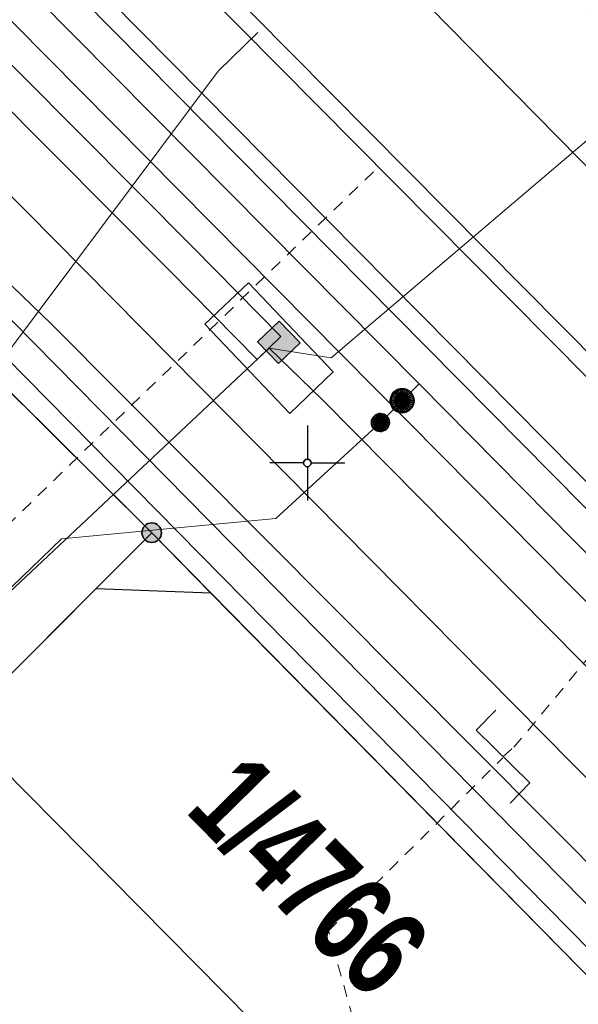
# Model space of a CAD drawing. Header units: metres. Extents: x 2695560 to 2696939, y 1260491 to 1262050.
# Tile 375 of 656: x 2695946.18 to 2695955.48, y 1261015.81 to 1261032.18. Entities that reach past the tile are written whole.
import ezdxf

# ---------------------------------------------------------------- set-up
doc = ezdxf.new("R2010")
doc.units = ezdxf.units.M
doc.linetypes.add('AUSGEZOGEN', pattern=[0])
doc.linetypes.add('VERDECKT2_S2', pattern=[0.36, 0.2, -0.16])
for name, color, linetype in [('XR$1$AV_Grenzpunkte', 7, 'AUSGEZOGEN'), ('XR$1$AV_Grundstück-Nr.', 7, 'AUSGEZOGEN'), ('XR$1$AV_Koordinatennetzpunkte', 7, 'AUSGEZOGEN'), ('XR$1$AV_Linien (BB)', 7, 'AUSGEZOGEN'), ('XR$1$AW_LK_Zwischenpunkt', 24, 'AUSGEZOGEN'), ('XR$1$FM_LK_SW_TRASSEKNOTEN', 94, 'AUSGEZOGEN'), ('XR$1$GA_LK_Absperrarmatur', 32, 'AUSGEZOGEN'), ('XR$1$Liegenschaftsgrenzen', 7, 'AUSGEZOGEN'), ('XR$1$PFAV', 255, 'AUSGEZOGEN'), ('XR$1$PFGA', 255, 'AUSGEZOGEN'), ('XR$1$PFWFM', 255, 'AUSGEZOGEN'), ('XR$1$RP_Abstandslinie', 7, 'AUSGEZOGEN')]:
    doc.layers.add(name, color=color, linetype=linetype)
for name, color, linetype, lineweight in [('XR$2$ABW-Linie-R-genau', 4, 'AUSGEZOGEN', 18), ('XR$2$ABW-Linie-R-ungenau', 4, 'VERDECKT2_S2', 18), ('XR$2$ABW-LinieFlaeche-R-genau', 4, 'AUSGEZOGEN', 18), ('XR$2$ELE-Flaeche-oberirdisch', 1, 'AUSGEZOGEN', 18), ('XR$2$ELE-LinieFlaeche-genau', 1, 'AUSGEZOGEN', 18), ('XR$2$GAS-Linie-genau', 12, 'AUSGEZOGEN', 18), ('XR$2$GAS-LinieFlaeche-genau', 12, 'AUSGEZOGEN', 18), ('XR$2$GAS-Punkt', 12, 'AUSGEZOGEN', 18), ('XR$2$KOM-Flaeche-U-oberirdisch', 91, 'AUSGEZOGEN', 18), ('XR$2$KOM-Linie-U-genau', 91, 'AUSGEZOGEN', 18), ('XR$2$KOM-LinieFlaeche-U-genau', 91, 'AUSGEZOGEN', 18), ('XR$2$WAS-Linie-genau', 5, 'AUSGEZOGEN', 18)]:
    doc.layers.add(name, color=color, linetype=linetype, lineweight=lineweight)
doc.styles.add('ARIAL', font='arial.ttf')

# ---------------------------------------------------------------- blocks, each defined once
blk = doc.blocks.new('COMPLEXOBJECT_640')
at = {"layer": 'XR$1$AV_Linien (BB)', "color": 7, "linetype": 'AUSGEZOGEN', "transparency": 33554687}
blk.add_line((5861.945, 11113.508), (5974.447, 10999.729), dxfattribs=at)
blk = doc.blocks.new('BAV15')
at = {"layer": 'XR$1$PFAV', "transparency": 33554687}
blk.add_hatch(color=7, dxfattribs=at).paths.add_polyline_path([(0.5, 0), (0.49, 0.101), (0.459, 0.197), (0.41, 0.286), (0.344, 0.362), (0.264, 0.424), (0.174, 0.469), (0.076, 0.494), (-0.025, 0.499), (-0.125, 0.484), (-0.22, 0.449), (-0.306, 0.395), (-0.379, 0.326), (-0.437, 0.243), (-0.477, 0.15), (-0.497, 0.051), (-0.497, -0.051), (-0.477, -0.15), (-0.437, -0.243), (-0.379, -0.326), (-0.306, -0.395), (-0.22, -0.449), (-0.125, -0.484), (-0.025, -0.499), (0.076, -0.494), (0.174, -0.469), (0.264, -0.424), (0.344, -0.362), (0.41, -0.286), (0.459, -0.197), (0.49, -0.101)])
at = {"color": 7, "transparency": 33554687}
for start, end in [(90, 270), (270, 90)]:
    blk.add_arc((0, 0), 0.5, start, end, dxfattribs=at)
at = {"layer": 'XR$1$PFAV', "transparency": 33554687}
blk.add_circle((0, 0), 0.5, dxfattribs=at)
blk = doc.blocks.new('BAV2041')
at = {"color": 7, "transparency": 33554687}
for p, q in [((0, 0.5), (0, 0.05)), ((-0.05, 0), (-0.5, 0)), ((0.05, 0), (0.5, 0)), ((0, -0.05), (0, -0.5))]:
    blk.add_line(p, q, dxfattribs=at)
blk.add_circle((0, 0), 0.05, dxfattribs=at)
for start, end in [(90, 270), (270, 90)]:
    blk.add_arc((0, 0), 0.05, start, end, dxfattribs=at)
blk = doc.blocks.new('BAW2093')
at = {"transparency": 33554687}
blk.add_lwpolyline([(-0.375, -0.5), (0, -0.5), (0, 0.5), (0.375, 0.5)], dxfattribs=at)
blk = doc.blocks.new('BGA965')
at = {"layer": 'XR$1$PFGA', "transparency": 33554687}
blk.add_hatch(color=7, dxfattribs=at).paths.add_polyline_path([(0.5, 0), (0.49, 0.101), (0.459, 0.197), (0.41, 0.286), (0.344, 0.362), (0.264, 0.424), (0.174, 0.469), (0.076, 0.494), (-0.025, 0.499), (-0.125, 0.484), (-0.22, 0.449), (-0.306, 0.395), (-0.379, 0.326), (-0.437, 0.243), (-0.477, 0.15), (-0.497, 0.051), (-0.497, -0.051), (-0.477, -0.15), (-0.437, -0.243), (-0.379, -0.326), (-0.306, -0.395), (-0.22, -0.449), (-0.125, -0.484), (-0.025, -0.499), (0.076, -0.494), (0.174, -0.469), (0.264, -0.424), (0.344, -0.362), (0.41, -0.286), (0.459, -0.197), (0.49, -0.101)])
at = {"color": 32, "transparency": 33554687}
blk.add_line((0, 0.5), (0, -0.5), dxfattribs=at)
for start, end in [(90, 270), (270, 90)]:
    blk.add_arc((0, 0), 0.5, start, end, dxfattribs=at)
at = {"layer": 'XR$1$PFGA', "transparency": 33554687}
blk.add_circle((0, 0), 0.5, dxfattribs=at)
blk = doc.blocks.new('BWFM1')
at = {"layer": 'XR$1$PFWFM', "transparency": 33554687}
blk.add_hatch(color=7, dxfattribs=at).paths.add_polyline_path([(-0.5, 0.5), (-0.5, -0.5), (0.5, -0.5), (0.5, 0.5)])
at = {"color": 94, "transparency": 33554687}
blk.add_lwpolyline([(-0.5, 0.5), (0.5, 0.5), (0.5, -0.5), (-0.5, -0.5), (-0.5, 0.5)], close=True, dxfattribs=at)
blk = doc.blocks.new('GAS-ABSPERRORGAN')
at = {"layer": 'XR$2$GAS-Punkt', "linetype": 'AUSGEZOGEN', "lineweight": 25, "transparency": 33554687}
blk.add_line((0, 200, 2500), (0, -200, 2500), dxfattribs=at)
for points in [[(-111, 166, 2500), (0, 0, 2500), (-141, 141, 2500)], [(-111, 166), (0, 0), (-141, 141)], [(-111, 166, 2500), (-111, 166), (-141, 141), (-141, 141, 2500)], [(-77, 185, 2500), (0, 0, 2500), (-111, 166, 2500)], [(-77, 185), (0, 0), (-111, 166)], [(-77, 185, 2500), (-77, 185), (-111, 166), (-111, 166, 2500)], [(-39, 196, 2500), (0, 0, 2500), (-77, 185, 2500)], [(-39, 196), (0, 0), (-77, 185)], [(-39, 196, 2500), (-39, 196), (-77, 185), (-77, 185, 2500)], [(0, 200, 2500), (0, 0, 2500), (-39, 196, 2500)], [(0, 200), (0, 0), (-39, 196)], [(0, 200, 2500), (0, 200), (-39, 196), (-39, 196, 2500)], [(39, 196, 2500), (0, 0, 2500), (0, 200, 2500)], [(39, 196), (0, 0), (0, 200)], [(39, 196, 2500), (39, 196), (0, 200), (0, 200, 2500)], [(77, 185, 2500), (0, 0, 2500), (39, 196, 2500)], [(77, 185), (0, 0), (39, 196)], [(111, 166, 2500), (0, 0, 2500), (77, 185, 2500)], [(111, 166), (0, 0), (77, 185)], [(141, 141, 2500), (0, 0, 2500), (111, 166, 2500)], [(141, 141), (0, 0), (111, 166)], [(77, 185, 2500), (77, 185), (39, 196), (39, 196, 2500)], [(111, 166, 2500), (111, 166), (77, 185), (77, 185, 2500)], [(141, 141, 2500), (141, 141), (111, 166), (111, 166, 2500)], [(-196, 39, 2500), (0, 0, 2500), (-200, 0, 2500)], [(-196, 39), (0, 0), (-200, 0)], [(-196, 39, 2500), (-196, 39), (-200, 0), (-200, 0, 2500)], [(-200, 0, 2500), (0, 0, 2500), (-196, -39, 2500)], [(-200, 0), (0, 0), (-196, -39)], [(-185, 77, 2500), (0, 0, 2500), (-196, 39, 2500)], [(-185, 77), (0, 0), (-196, 39)], [(-185, 77, 2500), (-185, 77), (-196, 39), (-196, 39, 2500)], [(-196, -39, 2500), (0, 0, 2500), (-185, -77, 2500)], [(-196, -39), (0, 0), (-185, -77)], [(-166, 111, 2500), (0, 0, 2500), (-185, 77, 2500)], [(-166, 111), (0, 0), (-185, 77)], [(-166, 111, 2500), (-166, 111), (-185, 77), (-185, 77, 2500)], [(-185, -77, 2500), (0, 0, 2500), (-166, -111, 2500)], [(-185, -77), (0, 0), (-166, -111)], [(-141, 141, 2500), (0, 0, 2500), (-166, 111, 2500)], [(-141, 141), (0, 0), (-166, 111)], [(-141, 141, 2500), (-141, 141), (-166, 111), (-166, 111, 2500)], [(-166, -111, 2500), (0, 0, 2500), (-141, -141, 2500)], [(-166, -111), (0, 0), (-141, -141)], [(-141, -141, 2500), (0, 0, 2500), (-111, -166, 2500)], [(-141, -141), (0, 0), (-111, -166)], [(-111, -166, 2500), (0, 0, 2500), (-77, -185, 2500)], [(-111, -166), (0, 0), (-77, -185)], [(-77, -185, 2500), (0, 0, 2500), (-39, -196, 2500)], [(-77, -185), (0, 0), (-39, -196)], [(-39, -196, 2500), (0, 0, 2500), (0, -200, 2500)], [(-39, -196), (0, 0), (0, -200)], [(166, 111, 2500), (0, 0, 2500), (141, 141, 2500)], [(166, 111), (0, 0), (141, 141)], [(185, 77, 2500), (0, 0, 2500), (166, 111, 2500)], [(185, 77), (0, 0), (166, 111)], [(196, 39, 2500), (0, 0, 2500), (185, 77, 2500)], [(196, 39), (0, 0), (185, 77)], [(200, 0, 2500), (0, 0, 2500), (196, 39, 2500)], [(200, 0), (0, 0), (196, 39)], [(0, -200, 2500), (0, 0, 2500), (39, -196, 2500)], [(39, -196, 2500), (0, 0, 2500), (77, -185, 2500)], [(77, -185, 2500), (0, 0, 2500), (111, -166, 2500)], [(111, -166, 2500), (0, 0, 2500), (141, -141, 2500)], [(141, -141, 2500), (0, 0, 2500), (166, -111, 2500)], [(166, -111, 2500), (0, 0, 2500), (185, -77, 2500)], [(185, -77, 2500), (0, 0, 2500), (196, -39, 2500)], [(196, -39, 2500), (0, 0, 2500), (200, 0, 2500)], [(0, -200), (0, 0), (39, -196)], [(39, -196), (0, 0), (77, -185)], [(77, -185), (0, 0), (111, -166)], [(111, -166), (0, 0), (141, -141)], [(141, -141), (0, 0), (166, -111)], [(166, -111), (0, 0), (185, -77)], [(185, -77), (0, 0), (196, -39)], [(196, -39), (0, 0), (200, 0)], [(166, 111, 2500), (166, 111), (141, 141), (141, 141, 2500)], [(185, 77, 2500), (185, 77), (166, 111), (166, 111, 2500)], [(196, 39, 2500), (196, 39), (185, 77), (185, 77, 2500)], [(200, 0, 2500), (200, 0), (196, 39), (196, 39, 2500)], [(-200, 0, 2500), (-200, 0), (-196, -39), (-196, -39, 2500)], [(-196, -39, 2500), (-196, -39), (-185, -77), (-185, -77, 2500)], [(-185, -77, 2500), (-185, -77), (-166, -111), (-166, -111, 2500)], [(-166, -111, 2500), (-166, -111), (-141, -141), (-141, -141, 2500)], [(-141, -141, 2500), (-141, -141), (-111, -166), (-111, -166, 2500)], [(111, -166, 2500), (111, -166), (141, -141), (141, -141, 2500)], [(141, -141, 2500), (141, -141), (166, -111), (166, -111, 2500)], [(166, -111, 2500), (166, -111), (185, -77), (185, -77, 2500)], [(185, -77, 2500), (185, -77), (196, -39), (196, -39, 2500)], [(196, -39, 2500), (196, -39), (200, 0), (200, 0, 2500)], [(-111, -166, 2500), (-111, -166), (-77, -185), (-77, -185, 2500)], [(-77, -185, 2500), (-77, -185), (-39, -196), (-39, -196, 2500)], [(-39, -196, 2500), (-39, -196), (0, -200), (0, -200, 2500)], [(0, -200, 2500), (0, -200), (39, -196), (39, -196, 2500)], [(39, -196, 2500), (39, -196), (77, -185), (77, -185, 2500)], [(77, -185, 2500), (77, -185), (111, -166), (111, -166, 2500)]]:
    blk.add_3dface(points, dxfattribs=at)
blk = doc.blocks.new('GAS-BOGEN_VERTIKAL')
at = {"layer": 'XR$2$GAS-Punkt', "linetype": 'AUSGEZOGEN', "true_color": 0xc50000, "transparency": 33554687}
blk.add_hatch(color=12, dxfattribs=at).paths.add_polyline_path([(0, -150), (15, -149), (30, -147), (45, -143), (59, -138), (73, -131), (86, -123), (98, -114), (109, -103), (119, -92), (127, -79), (135, -66), (141, -52), (145, -38), (148, -23), (150, -8), (150, 8), (148, 23), (145, 38), (141, 52), (135, 66), (127, 79), (119, 92), (109, 103), (98, 114), (86, 123), (73, 131), (59, 138), (45, 143), (30, 147), (15, 149), (0, 150), (-15, 149), (-30, 147), (-45, 143), (-59, 138), (-73, 131), (-86, 123), (-98, 114), (-109, 103), (-119, 92), (-127, 79), (-135, 66), (-141, 52), (-145, 38), (-148, 23), (-150, 8), (-150, -8), (-148, -23), (-145, -38), (-141, -52), (-135, -66), (-127, -79), (-119, -92), (-109, -103), (-98, -114), (-86, -123), (-73, -131), (-59, -138), (-45, -143), (-30, -147), (-15, -149)])
at = {"layer": 'XR$2$GAS-Punkt', "linetype": 'AUSGEZOGEN', "lineweight": 25, "transparency": 33554687}
for points in [[(-147, 29, 2500), (0, 0, 2500), (-150, 0, 2500)], [(-147, 29), (0, 0), (-150, 0)], [(-147, 29, 2500), (-147, 29), (-150, 0), (-150, 0, 2500)], [(-150, 0, 2500), (0, 0, 2500), (-147, -29, 2500)], [(-150, 0), (0, 0), (-147, -29)], [(-139, 57, 2500), (0, 0, 2500), (-147, 29, 2500)], [(-139, 57), (0, 0), (-147, 29)], [(-139, 57, 2500), (-139, 57), (-147, 29), (-147, 29, 2500)], [(-147, -29, 2500), (0, 0, 2500), (-139, -57, 2500)], [(-147, -29), (0, 0), (-139, -57)], [(-125, 83, 2500), (0, 0, 2500), (-139, 57, 2500)], [(-125, 83), (0, 0), (-139, 57)], [(-125, 83, 2500), (-125, 83), (-139, 57), (-139, 57, 2500)], [(-139, -57, 2500), (0, 0, 2500), (-125, -83, 2500)], [(-139, -57), (0, 0), (-125, -83)], [(-106, 106, 2500), (0, 0, 2500), (-125, 83, 2500)], [(-106, 106), (0, 0), (-125, 83)], [(-106, 106, 2500), (-106, 106), (-125, 83), (-125, 83, 2500)], [(-125, -83, 2500), (0, 0, 2500), (-106, -106, 2500)], [(-125, -83), (0, 0), (-106, -106)], [(-83, 125, 2500), (0, 0, 2500), (-106, 106, 2500)], [(-83, 125), (0, 0), (-106, 106)], [(-83, 125, 2500), (-83, 125), (-106, 106), (-106, 106, 2500)], [(-106, -106, 2500), (0, 0, 2500), (-83, -125, 2500)], [(-106, -106), (0, 0), (-83, -125)], [(-57, 139, 2500), (0, 0, 2500), (-83, 125, 2500)], [(-57, 139), (0, 0), (-83, 125)], [(-57, 139, 2500), (-57, 139), (-83, 125), (-83, 125, 2500)], [(-83, -125, 2500), (0, 0, 2500), (-57, -139, 2500)], [(-83, -125), (0, 0), (-57, -139)], [(-29, 147, 2500), (0, 0, 2500), (-57, 139, 2500)], [(-29, 147), (0, 0), (-57, 139)], [(-29, 147, 2500), (-29, 147), (-57, 139), (-57, 139, 2500)], [(-57, -139, 2500), (0, 0, 2500), (-29, -147, 2500)], [(-57, -139), (0, 0), (-29, -147)], [(0, 150, 2500), (0, 0, 2500), (-29, 147, 2500)], [(0, 150), (0, 0), (-29, 147)], [(0, 150, 2500), (0, 150), (-29, 147), (-29, 147, 2500)], [(-29, -147, 2500), (0, 0, 2500), (0, -150, 2500)], [(-29, -147), (0, 0), (0, -150)], [(29, 147, 2500), (0, 0, 2500), (0, 150, 2500)], [(29, 147), (0, 0), (0, 150)], [(29, 147, 2500), (29, 147), (0, 150), (0, 150, 2500)], [(57, 139, 2500), (0, 0, 2500), (29, 147, 2500)], [(57, 139), (0, 0), (29, 147)], [(83, 125, 2500), (0, 0, 2500), (57, 139, 2500)], [(83, 125), (0, 0), (57, 139)], [(106, 106, 2500), (0, 0, 2500), (83, 125, 2500)], [(106, 106), (0, 0), (83, 125)], [(125, 83, 2500), (0, 0, 2500), (106, 106, 2500)], [(125, 83), (0, 0), (106, 106)], [(139, 57, 2500), (0, 0, 2500), (125, 83, 2500)], [(139, 57), (0, 0), (125, 83)], [(147, 29, 2500), (0, 0, 2500), (139, 57, 2500)], [(147, 29), (0, 0), (139, 57)], [(150, 0, 2500), (0, 0, 2500), (147, 29, 2500)], [(150, 0), (0, 0), (147, 29)], [(0, -150, 2500), (0, 0, 2500), (29, -147, 2500)], [(29, -147, 2500), (0, 0, 2500), (57, -139, 2500)], [(57, -139, 2500), (0, 0, 2500), (83, -125, 2500)], [(83, -125, 2500), (0, 0, 2500), (106, -106, 2500)], [(106, -106, 2500), (0, 0, 2500), (125, -83, 2500)], [(125, -83, 2500), (0, 0, 2500), (139, -57, 2500)], [(139, -57, 2500), (0, 0, 2500), (147, -29, 2500)], [(147, -29, 2500), (0, 0, 2500), (150, 0, 2500)], [(0, -150), (0, 0), (29, -147)], [(29, -147), (0, 0), (57, -139)], [(57, -139), (0, 0), (83, -125)], [(83, -125), (0, 0), (106, -106)], [(106, -106), (0, 0), (125, -83)], [(125, -83), (0, 0), (139, -57)], [(139, -57), (0, 0), (147, -29)], [(147, -29), (0, 0), (150, 0)], [(57, 139, 2500), (57, 139), (29, 147), (29, 147, 2500)], [(83, 125, 2500), (83, 125), (57, 139), (57, 139, 2500)], [(106, 106, 2500), (106, 106), (83, 125), (83, 125, 2500)], [(125, 83, 2500), (125, 83), (106, 106), (106, 106, 2500)], [(139, 57, 2500), (139, 57), (125, 83), (125, 83, 2500)], [(147, 29, 2500), (147, 29), (139, 57), (139, 57, 2500)], [(150, 0, 2500), (150, 0), (147, 29), (147, 29, 2500)], [(-150, 0, 2500), (-150, 0), (-147, -29), (-147, -29, 2500)], [(-147, -29, 2500), (-147, -29), (-139, -57), (-139, -57, 2500)], [(-139, -57, 2500), (-139, -57), (-125, -83), (-125, -83, 2500)], [(-125, -83, 2500), (-125, -83), (-106, -106), (-106, -106, 2500)], [(-106, -106, 2500), (-106, -106), (-83, -125), (-83, -125, 2500)], [(-83, -125, 2500), (-83, -125), (-57, -139), (-57, -139, 2500)], [(-57, -139, 2500), (-57, -139), (-29, -147), (-29, -147, 2500)], [(-29, -147, 2500), (-29, -147), (0, -150), (0, -150, 2500)], [(0, -150, 2500), (0, -150), (29, -147), (29, -147, 2500)], [(29, -147, 2500), (29, -147), (57, -139), (57, -139, 2500)], [(57, -139, 2500), (57, -139), (83, -125), (83, -125, 2500)], [(83, -125, 2500), (83, -125), (106, -106), (106, -106, 2500)], [(106, -106, 2500), (106, -106), (125, -83), (125, -83, 2500)], [(125, -83, 2500), (125, -83), (139, -57), (139, -57, 2500)], [(139, -57, 2500), (139, -57), (147, -29), (147, -29, 2500)], [(147, -29, 2500), (147, -29), (150, 0), (150, 0, 2500)]]:
    blk.add_3dface(points, dxfattribs=at)

msp = doc.modelspace()

# ---------------------------------------------------------------- linework, layer by layer
at = {"layer": 'XR$1$AV_Linien (BB)', "color": 7, "linetype": 'AUSGEZOGEN', "transparency": 33554687}
for p, q in [((2695940.26, 1261015.51), (2695947.455, 1261022.722)), ((2695947.455, 1261022.722), (2695949.36, 1261022.652)), ((2695960.047, 1261011.782), (2695949.36, 1261022.652))]:
    msp.add_line(p, q, dxfattribs=at)
msp.add_lwpolyline([(2695949.36, 1261022.652), (2695948.38, 1261023.65), (2695945.8, 1261026.21), (2695944.873, 1261027.147)], dxfattribs=at)
at = {"layer": 'XR$1$Liegenschaftsgrenzen', "color": 7, "linetype": 'AUSGEZOGEN', "transparency": 33554687}
for p, q in [((2695945.8, 1261026.21), (2695948.38, 1261023.65)), ((2695948.38, 1261023.65), (2695940.26, 1261015.51)), ((2695948.38, 1261023.65), (2695961.17, 1261010.64))]:
    msp.add_line(p, q, dxfattribs=at)
at = {"layer": 'XR$1$RP_Abstandslinie', "color": 7, "linetype": 'AUSGEZOGEN', "transparency": 33554687}
msp.add_lwpolyline([(2695815.92, 1261083.45), (2695852.53, 1261047.34), (2695889.71, 1261010.67), (2695915.9, 1260984.83), (2695942.7, 1260958.39), (2695972.35, 1260992.97), (2695942.13, 1261023.53), (2695912.25, 1261053.75), (2695881.66, 1261084.69), (2695850.32, 1261116.38)], dxfattribs=at)
at = {"layer": 'XR$2$ABW-Linie-R-genau', "linetype": 'AUSGEZOGEN', "transparency": 33554687}
msp.add_lwpolyline([(2695945.533, 1261026.049), (2695949.486, 1261031.325), (2695950.146, 1261031.971)], dxfattribs=at)
at = {"layer": 'XR$2$ABW-Linie-R-ungenau', "linetype": 'VERDECKT2_S2', "transparency": 33554687}
for p, q in [((2695951.317, 1261017.024), (2695954.223, 1261019.906)), ((2695952.301, 1261013.501), (2695951.322, 1261017.035))]:
    msp.add_line(p, q, dxfattribs=at)
for points in [[(2695944.746, 1261010.531), (2695938.973, 1261016.095), (2695938.973, 1261017.016), (2695952.154, 1261029.733)], [(2695954.223, 1261019.924), (2695954.407, 1261020.08), (2695957.407, 1261023.69), (2695957.794, 1261024.049)]]:
    msp.add_lwpolyline(points, dxfattribs=at)
at = {"layer": 'XR$2$ABW-LinieFlaeche-R-genau', "linetype": 'AUSGEZOGEN', "transparency": 33554687}
msp.add_lwpolyline([(2695978.165, 1261003.513), (2695923.466, 1261058.653), (2695923.678, 1261058.865), (2695978.377, 1261003.725), (2695978.165, 1261003.513)], close=True, dxfattribs=at)
at = {"layer": 'XR$2$ELE-Flaeche-oberirdisch', "transparency": 33554687}
msp.add_lwpolyline([(2695960.389, 1261027.46), (2695944.6, 1261043.488), (2695937.027, 1261051.076), (2695929.304, 1261058.815), (2695925.213, 1261062.941), (2695917.342, 1261070.881), (2695914.494, 1261073.789), (2695904.95, 1261083.533), (2695893.653, 1261095.107), (2695889.103, 1261099.709), (2695882.471, 1261106.415), (2695880.242, 1261108.829), (2695878.92, 1261107.608), (2695881.169, 1261105.171), (2695887.638, 1261098.63), (2695892.369, 1261093.845), (2695903.662, 1261082.275), (2695913.167, 1261072.571), (2695916.06, 1261069.617), (2695923.706, 1261061.904), (2695928.028, 1261057.545), (2695935.57, 1261049.988), (2695943.322, 1261042.22), (2695959.069, 1261026.236)], dxfattribs=at)
at = {"layer": 'XR$2$ELE-LinieFlaeche-genau', "linetype": 'AUSGEZOGEN', "transparency": 33554687}
msp.add_lwpolyline([(2695973.984, 1260998.323), (2695965.448, 1261006.789), (2695935.817, 1261036.855), (2695936.173, 1261037.205), (2695965.802, 1261007.143), (2695974.336, 1260998.679), (2695973.984, 1260998.323)], close=True, dxfattribs=at)
at = {"layer": 'XR$2$GAS-Linie-genau', "linetype": 'AUSGEZOGEN', "transparency": 33554687}
for p, q in [((2695935.614, 1261043.484), (2695952.831, 1261026.128)), ((2695952.831, 1261026.128), (2695952.548, 1261025.845)), ((2695952.831, 1261026.128), (2695966.505, 1261012.273)), ((2695952.548, 1261025.845), (2695952.185, 1261025.482))]:
    msp.add_line(p, q, dxfattribs=at)
msp.add_lwpolyline([(2695952.185, 1261025.482), (2695950.444, 1261023.883), (2695946.881, 1261023.547), (2695942.57, 1261019.389)], dxfattribs=at)
at = {"layer": 'XR$2$GAS-LinieFlaeche-genau', "linetype": 'AUSGEZOGEN', "transparency": 33554687}
msp.add_lwpolyline([(2695863.004, 1261118.343), (2695913.515, 1261067.02), (2695976.142, 1261003.761), (2695979.686, 1261000.269), (2695986.739, 1260993.979), (2695992.085, 1260989.452), (2695991.881, 1260989.212), (2695986.533, 1260993.741), (2695979.47, 1261000.039), (2695975.92, 1261003.539), (2695913.291, 1261066.798), (2695862.78, 1261118.123), (2695863.004, 1261118.343)], close=True, dxfattribs=at)
at = {"layer": 'XR$2$KOM-Flaeche-U-oberirdisch', "transparency": 33554687}
msp.add_lwpolyline([(2695951.402, 1261026.323), (2695949.989, 1261027.808), (2695949.265, 1261027.119), (2695950.677, 1261025.634), (2695951.402, 1261026.323)], close=True, dxfattribs=at)
at = {"layer": 'XR$2$KOM-Linie-U-genau', "linetype": 'AUSGEZOGEN', "transparency": 33554687}
for p, q in [((2695951.368, 1261026.559), (2695969.351, 1261041.838)), ((2695950.333, 1261026.721), (2695929.741, 1261007.385)), ((2695950.333, 1261026.721), (2695951.368, 1261026.559))]:
    msp.add_line(p, q, dxfattribs=at)
for points in [[(2695933.36, 1261040.351), (2695933.643, 1261040.069), (2695938.579, 1261034.967), (2695946.704, 1261027.125), (2695956.127, 1261017.666), (2695962.08, 1261011.6), (2695967.372, 1261006.18), (2695976.065, 1260997.332), (2695991.21, 1260983.752), (2695999.802, 1260976.692), (2696003.768, 1260973.253), (2696007.019, 1260970.594)], [(2695950.333, 1261026.721), (2695951.215, 1261025.865), (2695981.427, 1260995.361), (2695985.493, 1260990.519)]]:
    msp.add_lwpolyline(points, dxfattribs=at)
at = {"layer": 'XR$2$KOM-LinieFlaeche-U-genau', "linetype": 'AUSGEZOGEN', "transparency": 33554687}
msp.add_lwpolyline([(2695918.78, 1261059.03), (2695922.379, 1261055.22), (2695949.07, 1261028.391), (2695950.529, 1261026.914), (2695950.137, 1261026.528), (2695948.68, 1261028.003), (2695921.985, 1261054.838), (2695918.38, 1261058.652), (2695918.78, 1261059.03)], close=True, dxfattribs=at)
at = {"layer": 'XR$2$WAS-Linie-genau', "linetype": 'AUSGEZOGEN', "transparency": 33554687}
msp.add_lwpolyline([(2695930.779, 1261047.545), (2695945.551, 1261032.659), (2695973.352, 1261004.59), (2695977.573, 1261000.38), (2695981.865, 1260996.405)], dxfattribs=at)

# ---------------------------------------------------------------- block references
at = {"layer": 'XR$1$AV_Grenzpunkte', "color": 7, "linetype": 'AUSGEZOGEN', "lineweight": -3, "transparency": 33554687, "xscale": 0.3249999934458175, "yscale": 0.3249999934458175}
msp.add_blockref('BAV15', (2695948.38, 1261023.65), dxfattribs=at)
at = {"layer": 'XR$1$AV_Koordinatennetzpunkte', "color": 7, "linetype": 'AUSGEZOGEN', "lineweight": -3, "transparency": 33554687, "xscale": 1.25, "yscale": 1.25}
msp.add_blockref('BAV2041', (2695950.97, 1261024.81), dxfattribs=at)
at = {"layer": 'XR$1$AV_Linien (BB)', "color": 7, "linetype": 'AUSGEZOGEN', "lineweight": -3, "transparency": 33554687}
msp.add_blockref('COMPLEXOBJECT_640', (2690000.97, 1249999.81), dxfattribs=at)
at = {"layer": 'XR$1$AW_LK_Zwischenpunkt', "color": 24, "linetype": 'AUSGEZOGEN', "lineweight": -3, "transparency": 33554687, "xscale": 1.250000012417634, "yscale": 1.250000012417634, "rotation": 225.53523747}
msp.add_blockref('BAW2093', (2695954.226, 1261019.925), dxfattribs=at)
at = {"layer": 'XR$1$FM_LK_SW_TRASSEKNOTEN', "color": 94, "linetype": 'AUSGEZOGEN', "lineweight": -3, "transparency": 33554687, "xscale": 0.5000000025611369, "yscale": 0.5000000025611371, "rotation": 313.782884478}
msp.add_blockref('BWFM1', (2695950.495, 1261026.815), dxfattribs=at)
at = {"layer": 'XR$1$GA_LK_Absperrarmatur', "color": 32, "linetype": 'AUSGEZOGEN', "lineweight": -3, "transparency": 33554687, "xscale": 0.3749999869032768, "yscale": 0.3749999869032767, "rotation": 225}
msp.add_blockref('BGA965', (2695952.551, 1261025.846), dxfattribs=at)
at = {"layer": 'XR$2$GAS-Punkt', "color": 12, "linetype": 'AUSGEZOGEN', "lineweight": 18, "transparency": 33554687, "zscale": 0.001}
for name, p, xscale, yscale, rotation in [('GAS-ABSPERRORGAN', (2695952.548, 1261025.845), 0.001, 0.001, 135), ('GAS-BOGEN_VERTIKAL', (2695952.185, 1261025.482), 0.0009999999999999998, 0.0009999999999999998, 133.8)]:
    msp.add_blockref(name, p, dxfattribs=dict(at, xscale=xscale, yscale=yscale, rotation=rotation))

# ---------------------------------------------------------------- texts
at = {"layer": 'XR$1$AV_Grundstück-Nr.', "color": 7, "transparency": 33554687, "insert": (2695950.988, 1261017.938), "char_height": 1.48491, "width": 4.98214, "attachment_point": 5, "rotation": 314.4987, "style": 'ARIAL'}
msp.add_mtext('\\A1;{\\fArial|i0|b1;\\H1.484908;\\W0.700000;\\C7;1/4766}\\P', dxfattribs=at)

doc.saveas('drawing.dxf')
